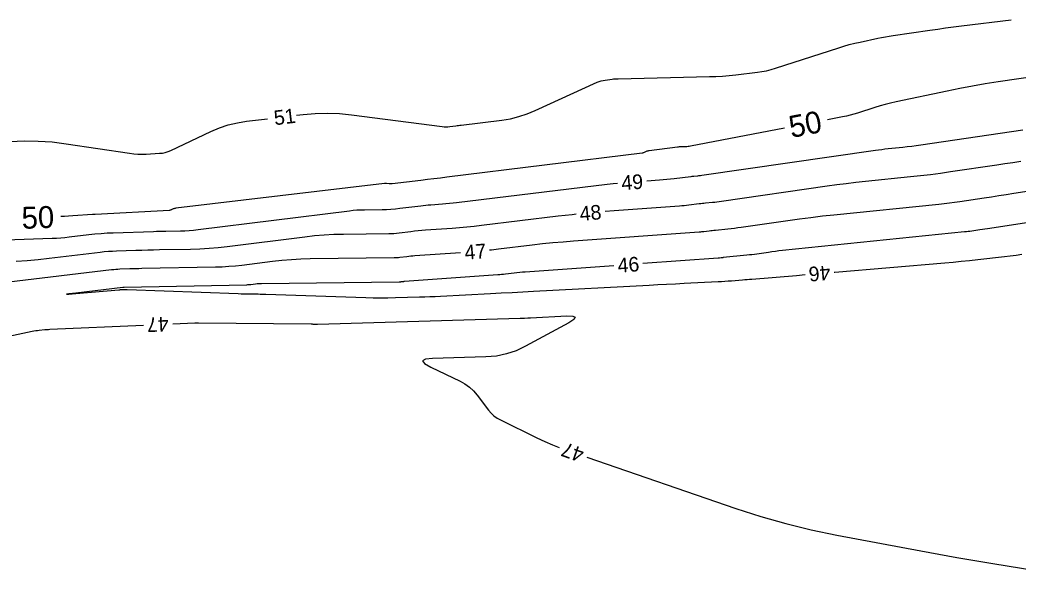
# Model space of a CAD drawing. Extents: x 2384780 to 2405861, y 547869 to 573706.
# Drawn here: x 2396175.2 to 2396311.9, y 552414 to 552490.1 of the extents above; entities that cross this region are included whole.
import ezdxf

# ---------------------------------------------------------------- set-up
doc = ezdxf.new("R2010")
doc.units = 0
doc.layers.add('Old_Level_60', color=7, linetype='Continuous')
doc.layers.add('Old_Level_61', color=7, linetype='Continuous')

msp = doc.modelspace()

# ---------------------------------------------------------------- linework, layer by layer
at = {"layer": 'Old_Level_60'}
for points in [[(2396213.068, 552477.058), (2396213.95825, 552477.1635), (2396215.61575, 552477.3085), (2396217.2725, 552477.35125), (2396218.929, 552477.29125), (2396220.585, 552477.129), (2396232.99125, 552475.52975), (2396233.249, 552475.5045), (2396233.50675, 552475.4955), (2396233.7645, 552475.5025), (2396234.0225, 552475.52575), (2396234.865, 552475.628), (2396235.0455, 552475.65), (2396235.226, 552475.672), (2396235.4065, 552475.69425), (2396235.587, 552475.7165), (2396241.1605, 552476.404), (2396242.3425, 552476.5955), (2396243.49925, 552476.875), (2396244.63125, 552477.24275), (2396245.7385, 552477.69875), (2396254.22775, 552481.57575), (2396254.49475, 552481.68575), (2396254.76775, 552481.77475), (2396255.0465, 552481.8425), (2396255.3315, 552481.88925), (2396256.27175, 552482.00725), (2396256.4735, 552482.03), (2396256.6755, 552482.0475), (2396256.878, 552482.05975), (2396257.08075, 552482.067), (2396269.58275, 552482.35175), (2396270.4915, 552482.383), (2396271.399, 552482.4355), (2396272.30475, 552482.50925), (2396273.209, 552482.604), (2396276.161, 552482.9485), (2396276.79, 552483.03775), (2396277.4125, 552483.15775), (2396278.02825, 552483.30825), (2396278.6375, 552483.4895), (2396287.294, 552486.29975), (2396288.01775, 552486.52425), (2396288.74675, 552486.7295), (2396289.48075, 552486.9155), (2396290.21975, 552487.08225), (2396292.64275, 552487.5955), (2396293.16275, 552487.70125), (2396293.68425, 552487.79875), (2396294.207, 552487.888), (2396294.7315, 552487.969), (2396299.76725, 552488.7055), (2396300.84675, 552488.86), (2396301.92725, 552489.0075), (2396303.00875, 552489.14825), (2396304.091, 552489.28225), (2396310.91575, 552490.10475)], [(2396173.849, 552473.4765), (2396175.767, 552473.56075), (2396177.68075, 552473.5385), (2396179.59025, 552473.41), (2396181.4955, 552473.175), (2396190.19475, 552471.8575), (2396190.7575, 552471.78725), (2396191.32175, 552471.74625), (2396191.88725, 552471.735), (2396192.45425, 552471.753), (2396194.30825, 552471.86025), (2396194.701, 552471.90175), (2396195.08425, 552471.97975), (2396195.458, 552472.09475), (2396195.82275, 552472.24625), (2396201.298, 552474.8335), (2396202.48575, 552475.33775), (2396203.7025, 552475.74125), (2396204.94775, 552476.0445), (2396206.222, 552476.2475), (2396209.09575, 552476.58775)], [(2396312.52075, 552475.034), (2396298.5205, 552472.96475), (2396297.907, 552472.8775), (2396297.29275, 552472.79725), (2396296.6775, 552472.724), (2396296.0615, 552472.6575), (2396294.04775, 552472.4515), (2396293.6165, 552472.40525), (2396293.18575, 552472.3545), (2396292.7555, 552472.2995), (2396292.326, 552472.24), (2396268.53, 552468.8205), (2396268.38525, 552468.8005), (2396268.2405, 552468.782), (2396268.09525, 552468.765), (2396267.95, 552468.7495), (2396267.4755, 552468.70125), (2396267.37375, 552468.69075), (2396267.272, 552468.6795), (2396267.1705, 552468.668), (2396267.069, 552468.656), (2396264.746, 552468.3735), (2396264.248, 552468.316), (2396263.74925, 552468.26475), (2396263.25, 552468.2195), (2396262.75025, 552468.1805), (2396261.00725, 552468.05525)], [(2396312.226, 552470.738), (2396311.1395, 552470.57275), (2396310.0525, 552470.4095), (2396308.9655, 552470.248), (2396302.59925, 552469.307), (2396301.23425, 552469.113), (2396299.86725, 552468.9345), (2396298.49825, 552468.77125), (2396297.1275, 552468.62325), (2396290.971, 552467.99375), (2396289.65275, 552467.852), (2396288.336, 552467.697), (2396287.02075, 552467.5285), (2396285.70725, 552467.34675), (2396271.22625, 552465.26575), (2396270.9275, 552465.2245), (2396270.62825, 552465.18625), (2396270.3285, 552465.151), (2396270.0285, 552465.119), (2396269.048, 552465.01925), (2396268.83775, 552464.9975), (2396268.62775, 552464.9745), (2396268.418, 552464.95075), (2396268.20825, 552464.92575), (2396266.75425, 552464.749), (2396266.44275, 552464.713), (2396266.1305, 552464.68075), (2396265.818, 552464.6525), (2396265.50525, 552464.62825), (2396256.53725, 552463.98325), (2396255.31, 552463.8875)], [(2396323.89875, 552468.29225), (2396311.25925, 552466.34), (2396310.24325, 552466.18375), (2396309.227, 552466.02925), (2396308.21025, 552465.8765), (2396307.1935, 552465.7255), (2396303.8715, 552465.2345), (2396303.159, 552465.13325), (2396302.44575, 552465.04), (2396301.73125, 552464.95475), (2396301.016, 552464.8775), (2396286.63525, 552463.407), (2396285.059, 552463.23775), (2396283.4845, 552463.0525), (2396281.912, 552462.851), (2396280.3415, 552462.6335), (2396273.92275, 552461.71125), (2396273.46975, 552461.6485), (2396273.016, 552461.5905), (2396272.56175, 552461.537), (2396272.107, 552461.4885), (2396270.42575, 552461.31775), (2396270.2045, 552461.29475), (2396269.9835, 552461.2705), (2396269.76275, 552461.2455), (2396269.542, 552461.219), (2396268.821, 552461.1315), (2396268.6665, 552461.11375), (2396268.51175, 552461.09775), (2396268.35675, 552461.08375), (2396268.2015, 552461.0715), (2396250.98275, 552459.8335), (2396249.568, 552459.723), (2396248.155, 552459.5955), (2396246.7435, 552459.45025), (2396245.33375, 552459.288), (2396240.73125, 552458.72925), (2396239.7445, 552458.61575), (2396239.47425, 552458.58825)], [(2396257.01975, 552467.7415), (2396256.4135, 552467.679), (2396255.59, 552467.58425), (2396234.97475, 552465.082), (2396234.488, 552465.026), (2396234.00075, 552464.97625), (2396233.51275, 552464.93225), (2396233.02425, 552464.8945), (2396231.4275, 552464.78125), (2396231.0855, 552464.75475), (2396230.744, 552464.72375), (2396230.403, 552464.68825), (2396230.06225, 552464.64825), (2396227.2105, 552464.29425), (2396226.59875, 552464.227), (2396225.98575, 552464.177), (2396225.37175, 552464.144), (2396224.7565, 552464.12825), (2396222.348, 552464.10025), (2396221.83225, 552464.087), (2396221.3175, 552464.05925), (2396220.804, 552464.017), (2396220.29125, 552463.9605), (2396199.56425, 552461.38), (2396198.961, 552461.313), (2396198.35675, 552461.26175), (2396197.75125, 552461.22625), (2396197.14475, 552461.20675), (2396195.16125, 552461.169), (2396194.73625, 552461.16), (2396194.31125, 552461.14975), (2396193.8865, 552461.13825), (2396193.4615, 552461.12525), (2396187.94525, 552460.94625), (2396187.11375, 552460.91025), (2396186.28375, 552460.85625), (2396185.45475, 552460.7845), (2396184.6275, 552460.6945), (2396181.92675, 552460.37175), (2396181.34775, 552460.30875), (2396180.7675, 552460.25775), (2396180.1865, 552460.21925), (2396179.6045, 552460.193), (2396160.412, 552459.52725)], [(2396332.5225, 552465.37675), (2396308.0015, 552461.58875), (2396307.658, 552461.536), (2396307.31475, 552461.48375), (2396306.97125, 552461.43225), (2396306.62775, 552461.38125), (2396305.50525, 552461.21525), (2396305.26475, 552461.181), (2396305.0235, 552461.1495), (2396304.78225, 552461.12075), (2396304.5405, 552461.09475), (2396279.60025, 552458.5445), (2396279.11475, 552458.49225), (2396278.62975, 552458.43525), (2396278.14525, 552458.37325), (2396277.6615, 552458.30625), (2396276.08225, 552458.07925), (2396275.74375, 552458.0325), (2396275.4045, 552457.989), (2396275.065, 552457.94925), (2396274.72525, 552457.913), (2396271.473, 552457.5825), (2396271.406, 552457.5755), (2396271.339, 552457.56825), (2396271.272, 552457.5605), (2396271.205, 552457.5525), (2396270.9865, 552457.526), (2396270.9395, 552457.5205), (2396270.89275, 552457.51575), (2396270.84575, 552457.5115), (2396270.79875, 552457.50775), (2396260.48575, 552456.76625)], [(2396251.327, 552463.519), (2396250.7825, 552463.46325), (2396248.86875, 552463.24275), (2396238.368, 552461.96825), (2396237.3735, 552461.85375), (2396236.378, 552461.75175), (2396235.381, 552461.66225), (2396234.383, 552461.58525), (2396230.72475, 552461.3255), (2396230.224, 552461.2865), (2396229.724, 552461.24125), (2396229.22475, 552461.18925), (2396228.726, 552461.1305), (2396227.098, 552460.9285), (2396226.749, 552460.89025), (2396226.399, 552460.86175), (2396226.0485, 552460.84275), (2396225.6975, 552460.83375), (2396219.4905, 552460.7615), (2396218.16175, 552460.72725), (2396216.8355, 552460.656), (2396215.51175, 552460.5475), (2396214.1905, 552460.40175), (2396203.57125, 552459.0795), (2396202.3205, 552458.9405), (2396201.06725, 552458.83425), (2396199.8115, 552458.76075), (2396198.5535, 552458.72025), (2396194.2945, 552458.639), (2396193.48625, 552458.62225), (2396192.67775, 552458.60275), (2396191.8695, 552458.58075), (2396191.06125, 552458.55575), (2396188.42125, 552458.47025), (2396187.856, 552458.44575), (2396187.2915, 552458.409), (2396186.72825, 552458.36025), (2396186.16575, 552458.299), (2396179.16175, 552457.46175), (2396177.6595, 552457.29825), (2396176.155, 552457.1665), (2396174.64825, 552457.06625)], [(2396235.48825, 552458.25775), (2396229.27225, 552457.8165), (2396228.9875, 552457.79425), (2396228.70325, 552457.7685), (2396228.41925, 552457.739), (2396228.1355, 552457.7055), (2396227.2095, 552457.59075), (2396227.011, 552457.56875), (2396226.812, 552457.5525), (2396226.6125, 552457.542), (2396226.41275, 552457.53675), (2396214.933, 552457.40275), (2396213.64025, 552457.36975), (2396212.35025, 552457.30025), (2396211.0625, 552457.19475), (2396209.77725, 552457.053), (2396205.5825, 552456.53075), (2396204.68275, 552456.4305), (2396203.7815, 552456.35425), (2396202.8785, 552456.3015), (2396201.97375, 552456.27225), (2396191.868, 552456.0795), (2396191.456, 552456.071), (2396191.044, 552456.061), (2396190.63225, 552456.04975), (2396190.2205, 552456.037), (2396188.875, 552455.9935), (2396188.587, 552455.981), (2396188.2995, 552455.96225), (2396188.0125, 552455.93725), (2396187.72575, 552455.90625), (2396173.67, 552454.22575)], [(2396286.67775, 552455.58875), (2396286.76075, 552455.59575), (2396301.81925, 552456.87725), (2396302.948, 552456.977), (2396304.07575, 552457.08425), (2396305.203, 552457.19875), (2396306.3295, 552457.321), (2396310.00775, 552457.732), (2396310.795, 552457.8275), (2396311.58, 552457.93775), (2396312.3625, 552458.063)], [(2396256.496, 552456.4795), (2396244.35425, 552455.6065), (2396243.982, 552455.5775), (2396243.61, 552455.54375), (2396243.2385, 552455.50575), (2396242.8675, 552455.463), (2396241.6565, 552455.316), (2396241.39675, 552455.286), (2396241.13675, 552455.2595), (2396240.87625, 552455.236), (2396240.61575, 552455.216), (2396227.81975, 552454.3075), (2396227.751, 552454.302), (2396227.68225, 552454.29575), (2396227.6135, 552454.28875), (2396227.545, 552454.2805), (2396227.321, 552454.25275), (2396227.273, 552454.2475), (2396227.22475, 552454.2435), (2396227.1765, 552454.241), (2396227.12825, 552454.23975), (2396208.27175, 552454.01975), (2396208.06625, 552454.0145), (2396207.86075, 552454.0035), (2396207.656, 552453.98675), (2396207.4515, 552453.964), (2396206.784, 552453.881), (2396206.64075, 552453.865), (2396206.49725, 552453.85275), (2396206.3535, 552453.8445), (2396206.2095, 552453.83975), (2396189.4415, 552453.51975), (2396189.426, 552453.5195), (2396189.4105, 552453.51925), (2396189.395, 552453.51875), (2396189.3795, 552453.51825), (2396189.329, 552453.5165), (2396189.31825, 552453.51625), (2396189.3075, 552453.5155), (2396189.29675, 552453.5145), (2396189.286, 552453.51325), (2396182.82275, 552452.7405), (2396181.87825, 552452.62275), (2396181.565, 552452.57075), (2396181.88225, 552452.5845), (2396182.83075, 552452.66375)], [(2396182.83075, 552452.66375), (2396188.72825, 552453.18725), (2396188.84225, 552453.19675), (2396188.956, 552453.205), (2396189.07025, 552453.212), (2396189.18425, 552453.218), (2396189.5575, 552453.235), (2396189.63725, 552453.23775), (2396189.71725, 552453.239), (2396189.79725, 552453.23825), (2396189.87725, 552453.23625), (2396205.081, 552452.6585), (2396205.45425, 552452.64575), (2396205.8275, 552452.63525), (2396206.20075, 552452.6275), (2396206.57425, 552452.62225), (2396207.794, 552452.60925), (2396208.0555, 552452.60575), (2396208.31675, 552452.60075), (2396208.57825, 552452.59425), (2396208.8395, 552452.586), (2396222.527, 552452.12), (2396223.5425, 552452.09325), (2396224.55775, 552452.0825), (2396225.57325, 552452.08775), (2396226.58875, 552452.10875), (2396229.906, 552452.20325), (2396230.61675, 552452.2255), (2396231.32725, 552452.25225), (2396232.03775, 552452.28325), (2396232.748, 552452.3185), (2396239.61725, 552452.6805), (2396241.08925, 552452.758), (2396242.56125, 552452.8355), (2396244.03325, 552452.913), (2396245.505, 552452.9905), (2396261.34075, 552453.825), (2396262.538, 552453.8875), (2396263.73525, 552453.94925), (2396264.93275, 552454.01), (2396266.13025, 552454.06975), (2396270.8015, 552454.30125), (2396271.25975, 552454.326), (2396271.71775, 552454.35475), (2396272.1755, 552454.38775), (2396272.633, 552454.42475), (2396274.127, 552454.552), (2396274.447, 552454.57925), (2396274.76725, 552454.606), (2396275.08725, 552454.63275), (2396275.4075, 552454.659), (2396281.52125, 552455.15875), (2396282.69175, 552455.25475)], [(2396196.1055, 552448.54225), (2396199.11125, 552448.6795), (2396199.16425, 552448.68125), (2396199.2175, 552448.682), (2396199.27075, 552448.68175), (2396199.32375, 552448.68025), (2396199.4975, 552448.67375), (2396199.53475, 552448.6725), (2396199.572, 552448.67125), (2396199.60925, 552448.6705), (2396199.6465, 552448.67), (2396215.0455, 552448.507), (2396215.13075, 552448.50575), (2396215.216, 552448.504), (2396215.30125, 552448.502), (2396215.38625, 552448.49925), (2396215.66475, 552448.48975), (2396215.7245, 552448.48825), (2396215.784, 552448.4875), (2396215.84375, 552448.488), (2396215.90325, 552448.48925), (2396243.65825, 552449.28), (2396243.71725, 552449.28175), (2396243.77625, 552449.284), (2396243.83525, 552449.2865), (2396243.89425, 552449.2895), (2396244.08675, 552449.29975), (2396244.128, 552449.30175), (2396244.16925, 552449.304), (2396244.2105, 552449.30625), (2396244.25175, 552449.30825), (2396244.7125, 552449.33275), (2396244.81125, 552449.33775), (2396244.91, 552449.343), (2396245.00875, 552449.348), (2396245.1075, 552449.35275), (2396250.07175, 552449.59875), (2396250.8855, 552449.58125), (2396251.19975, 552449.423), (2396251.01425, 552449.12425), (2396250.329, 552448.68475), (2396244.414, 552445.46025), (2396243.1245, 552444.8505), (2396241.79125, 552444.40325), (2396240.414, 552444.11825), (2396238.99275, 552443.996), (2396231.67525, 552443.7875), (2396230.69225, 552443.68575), (2396230.32275, 552443.45375), (2396230.5665, 552443.09175), (2396231.4235, 552442.59975), (2396235.44575, 552440.67425), (2396236.121, 552440.3015), (2396236.738, 552439.8575), (2396237.297, 552439.3425), (2396237.798, 552438.756), (2396239.3395, 552436.72425), (2396239.68975, 552436.31325), (2396240.0805, 552435.95125), (2396240.51125, 552435.63825), (2396240.98225, 552435.37425), (2396245.963, 552432.94375), (2396247.0375, 552432.44), (2396248.12575, 552431.96975), (2396249.03175, 552431.61075)], [(2396160.15225, 552443.97075), (2396176.8595, 552447.5165), (2396177.0965, 552447.563), (2396177.33425, 552447.6025), (2396177.573, 552447.6345), (2396177.813, 552447.6595), (2396178.59875, 552447.72925), (2396178.76725, 552447.74325), (2396178.93575, 552447.7555), (2396179.1045, 552447.766), (2396179.27325, 552447.7745), (2396192.10975, 552448.36)], [(2396252.80525, 552430.2845), (2396273.22475, 552423.2675), (2396276.629, 552422.16625), (2396280.0665, 552421.19075), (2396283.537, 552420.34075), (2396287.041, 552419.6165), (2396298.541, 552417.45625), (2396301.00675, 552417.001), (2396303.475, 552416.5615), (2396305.94625, 552416.13725), (2396308.42, 552415.72875), (2396316.526, 552414.416), (2396318.26525, 552414.18425), (2396320.0095, 552414.05125), (2396321.75825, 552414.017), (2396323.51175, 552414.08175), (2396339.91575, 552415.14825), (2396342.233, 552415.29875), (2396344.5505, 552415.4495), (2396346.868, 552415.60025), (2396349.18525, 552415.75075), (2396350.611, 552415.8435)]]:
    msp.add_lwpolyline(points, dxfattribs=at)
at = {"layer": 'Old_Level_61'}
for points in [[(2396317.281, 552482.8225), (2396309.10925, 552481.627), (2396307.3605, 552481.357), (2396305.61675, 552481.0595), (2396303.878, 552480.73425), (2396302.14425, 552480.38125), (2396295.1445, 552478.89875), (2396294.408, 552478.7325), (2396293.67675, 552478.54725), (2396292.9505, 552478.34275), (2396292.22925, 552478.119), (2396289.882, 552477.357), (2396289.377, 552477.20175), (2396288.86775, 552477.06225), (2396288.35475, 552476.9385), (2396287.83725, 552476.83075), (2396285.77925, 552476.435)], [(2396279.88725, 552475.30225), (2396267.01575, 552472.82725), (2396266.838, 552472.797), (2396266.6595, 552472.774), (2396266.48025, 552472.75875), (2396266.30025, 552472.75075), (2396265.7105, 552472.7375), (2396265.58425, 552472.733), (2396265.45825, 552472.72525), (2396265.33225, 552472.71425), (2396265.20675, 552472.70025), (2396261.33825, 552472.21475), (2396261.237, 552472.198), (2396261.138, 552472.174), (2396261.041, 552472.1425), (2396260.94625, 552472.10325), (2396260.64, 552471.9635), (2396260.5735, 552471.93625), (2396260.50575, 552471.914), (2396260.43625, 552471.89725), (2396260.3655, 552471.88575), (2396233.63525, 552468.58775), (2396232.74775, 552468.4785), (2396231.86025, 552468.36975), (2396230.9725, 552468.26125), (2396230.085, 552468.15325), (2396226.1565, 552467.6765), (2396226.04925, 552467.66675), (2396225.94225, 552467.664), (2396225.83525, 552467.66775), (2396225.7285, 552467.678), (2396225.379, 552467.72325), (2396225.304, 552467.7305), (2396225.22925, 552467.73325), (2396225.15425, 552467.73125), (2396225.07925, 552467.72475), (2396196.516, 552464.34275), (2396196.4265, 552464.3285), (2396196.339, 552464.307), (2396196.25375, 552464.27875), (2396196.17025, 552464.24325), (2396195.901, 552464.116), (2396195.8425, 552464.09175), (2396195.7825, 552464.07325), (2396195.721, 552464.06075), (2396195.65825, 552464.05425), (2396185.48075, 552463.46525), (2396185.44225, 552463.464), (2396185.404, 552463.46475), (2396185.36575, 552463.4675), (2396185.3275, 552463.47225), (2396185.20275, 552463.49125), (2396185.176, 552463.4945), (2396185.14925, 552463.49625), (2396185.1225, 552463.4965), (2396185.0955, 552463.4955), (2396182.4115, 552463.30325), (2396181.83625, 552463.26475), (2396181.26075, 552463.2315), (2396180.7635, 552463.2075)]]:
    msp.add_lwpolyline(points, dxfattribs=at)

# ---------------------------------------------------------------- texts
at = {"layer": 'Old_Level_60'}
for s, rotation, p in [('51', 6.7527222, (2396210.07375, 552475.6965)), ('49', 4.4997222, (2396257.61525, 552466.79875)), ('48', 5.2853083, (2396251.91225, 552462.58175)), ('47', 4.7385583, (2396236.1375, 552457.28875)), ('46', 4.1124583, (2396257.08625, 552455.51925)), ('46', 184.7878806, (2396286.0765, 552456.54075)), ('47', 182.6117556, (2396195.4935, 552449.5155)), ('47', 160.6350556, (2396252.59725, 552431.40275))]:
    msp.add_text(s, height=2, rotation=rotation, dxfattribs=at).set_placement(p)
at = {"layer": 'Old_Level_61'}
for rotation, p in [(10.8839472, (2396280.797, 552473.9495)), (2.0224278, (2396175.45775, 552461.51725))]:
    msp.add_text('50', height=3, rotation=rotation, dxfattribs=at).set_placement(p)

doc.saveas('drawing.dxf')
